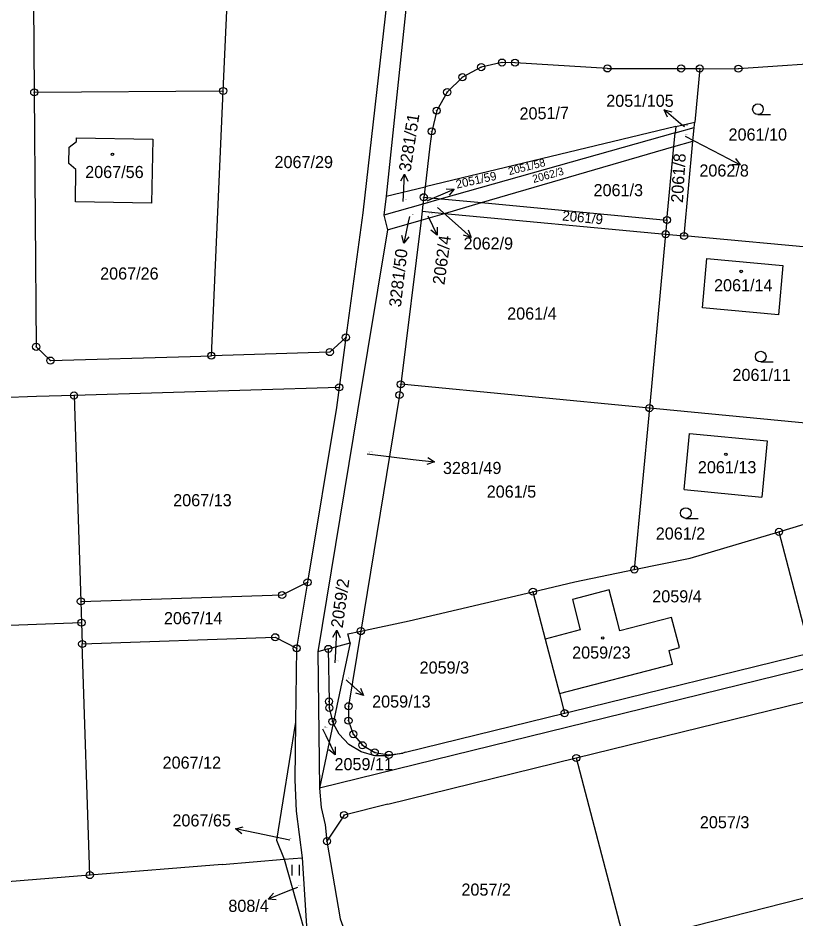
# Model space of a CAD drawing. Extents: x -736345 to -729997, y -1130177 to -1122501.
# Drawn here: x -733035.2 to -732925.8, y -1128377.2 to -1128250.5 of the extents above; entities that cross this region are included whole.
import ezdxf

# ---------------------------------------------------------------- set-up
doc = ezdxf.new("R2010")
doc.units = 0
for name, color, linetype in [('Vrstva 1', 7, 'Continuous'), ('Vrstva 16', 7, 'Continuous'), ('Vrstva 18', 7, 'Continuous'), ('Vrstva 19', 7, 'Continuous'), ('Vrstva 25', 7, 'Continuous')]:
    doc.layers.add(name, color=color, linetype=linetype)

msp = doc.modelspace()

# ---------------------------------------------------------------- linework, layer by layer
at = {"layer": 'Vrstva 1'}
for points in [[(-733033.17, -1128223.21), (-733032.89, -1128260.98)], [(-733006.34, -1128260.79), (-733005.51, -1128242.28)], [(-732983.32, -1128248.21), (-732986.72, -1128277.91)], [(-732980.6, -1128248.88), (-732983.43, -1128275.56)], [(-732967.15, -1128256.8), (-732970.07, -1128257.44)], [(-732965.32, -1128256.82), (-732967.15, -1128256.8)], [(-732952.33, -1128257.62), (-732965.32, -1128256.82)], [(-732918.78, -1128256.63), (-732933.92, -1128257.66)], [(-732970.07, -1128257.44), (-732972.71, -1128258.86)], [(-732952.33, -1128257.62), (-732941.97, -1128257.63)], [(-732941.97, -1128257.63), (-732939.36, -1128257.64)], [(-732939.36, -1128257.64), (-732940.06, -1128265.16)], [(-732939.36, -1128257.64), (-732933.92, -1128257.66)], [(-732972.71, -1128258.86), (-732974.85, -1128260.96)], [(-733032.89, -1128260.98), (-733006.34, -1128260.79)], [(-733032.89, -1128260.98), (-733032.62, -1128296.75)], [(-733008, -1128298), (-733006.34, -1128260.79)], [(-732974.85, -1128260.96), (-732976.33, -1128263.56)], [(-732976.33, -1128263.56), (-732977.03, -1128266.47)], [(-732942.73, -1128265.8), (-732940.06, -1128265.16)], [(-732940.13, -1128265.91), (-732940.06, -1128265.16)], [(-732942.73, -1128265.8), (-732977.96, -1128274.25)], [(-732977.03, -1128266.47), (-732977.28, -1128268.56)], [(-732942.81, -1128266.66), (-732975.7, -1128275.96)], [(-732943, -1128268.62), (-732942.81, -1128266.66)], [(-732942.73, -1128265.8), (-732942.81, -1128266.66)], [(-732942.81, -1128266.66), (-732940.13, -1128265.91)], [(-732940.31, -1128267.84), (-732940.13, -1128265.91)], [(-733027.99, -1128268.71), (-733026.96, -1128267.91)], [(-733026.96, -1128267.91), (-733026.95, -1128267.39)], [(-733026.95, -1128267.39), (-733016.23, -1128267.59)], [(-733016.23, -1128267.59), (-733016.39, -1128276.57)], [(-732943, -1128268.62), (-732940.31, -1128267.84)], [(-732941.56, -1128281.17), (-732940.31, -1128267.84)], [(-733028.03, -1128270.98), (-733027.99, -1128268.71)], [(-732977.28, -1128268.56), (-732977.96, -1128274.25)], [(-732970.04, -1128276.49), (-732943, -1128268.62)], [(-732943.96, -1128278.93), (-732943, -1128268.62)], [(-733027.05, -1128271.81), (-733028.03, -1128270.98)], [(-733027.11, -1128276.37), (-733027.05, -1128271.81)], [(-732983.43, -1128275.56), (-732977.96, -1128274.25)], [(-732977.96, -1128274.25), (-732978.15, -1128275.73)], [(-732983.43, -1128275.56), (-732983.74, -1128278.23)], [(-732978.15, -1128275.73), (-732978.26, -1128276.68)], [(-732978.15, -1128275.73), (-732975.7, -1128275.96)], [(-733016.39, -1128276.57), (-733027.11, -1128276.37)], [(-732978.26, -1128276.68), (-732983.74, -1128278.23)], [(-732978.26, -1128276.68), (-732978.38, -1128277.7)], [(-732975.7, -1128275.96), (-732978.26, -1128276.68)], [(-732975.7, -1128275.96), (-732970.04, -1128276.49)], [(-732975.22, -1128278), (-732970.04, -1128276.49)], [(-732970.04, -1128276.49), (-732943.96, -1128278.93)], [(-732986.72, -1128277.91), (-732989.09, -1128295.44)], [(-732983.74, -1128278.23), (-732983.24, -1128280.33)], [(-732978.38, -1128277.7), (-732978.53, -1128278.96)], [(-732978.53, -1128278.96), (-732975.22, -1128278)], [(-732978.38, -1128277.7), (-732975.22, -1128278)], [(-732975.22, -1128278), (-732944.15, -1128280.93)], [(-732983.24, -1128280.33), (-732978.53, -1128278.96)], [(-732978.53, -1128278.96), (-732981.37, -1128302.02)], [(-732943.96, -1128278.93), (-732944.15, -1128280.93)], [(-732983.24, -1128280.33), (-732987.45, -1128305.76)], [(-732944.15, -1128280.93), (-732946.43, -1128305.37)], [(-732944.15, -1128280.93), (-732941.56, -1128281.17)], [(-732921.26, -1128283.05), (-732941.56, -1128281.17)], [(-732938.97, -1128291.28), (-732938.35, -1128284.36)], [(-732938.35, -1128284.36), (-732927.7, -1128285.32)], [(-732927.7, -1128285.32), (-732928.31, -1128292.27)], [(-732928.31, -1128292.27), (-732938.97, -1128291.28)], [(-732989.09, -1128295.44), (-732991.35, -1128297.49)], [(-732989.09, -1128295.44), (-732990.03, -1128302.45)], [(-733032.62, -1128296.75), (-733030.61, -1128298.69)], [(-733030.61, -1128298.69), (-733010.98, -1128298.09)], [(-733010.98, -1128298.09), (-733008, -1128298)], [(-732991.35, -1128297.49), (-733008, -1128298)], [(-732981.37, -1128302.02), (-732981.56, -1128303.53)], [(-732946.43, -1128305.37), (-732981.37, -1128302.02)], [(-733027.3, -1128303.59), (-733032.57, -1128303.75)], [(-732990.03, -1128302.45), (-733027.3, -1128303.59)], [(-733027.3, -1128303.59), (-733026.34, -1128332.53)], [(-732990.03, -1128302.45), (-732990.41, -1128305.27)], [(-732981.56, -1128303.53), (-732986.99, -1128336.71)], [(-733032.57, -1128303.75), (-733037.57, -1128303.9)], [(-732990.41, -1128305.27), (-732994.48, -1128329.85)], [(-732987.45, -1128305.76), (-732993.05, -1128339.62)], [(-732946.43, -1128305.37), (-732948.55, -1128328.06)], [(-732924.51, -1128307.48), (-732946.43, -1128305.37)], [(-732941.55, -1128316.82), (-732940.8, -1128308.92)], [(-732940.8, -1128308.92), (-732929.9, -1128309.95)], [(-732929.9, -1128309.95), (-732930.63, -1128317.9)], [(-732941.55, -1128316.82), (-732930.63, -1128317.9)], [(-732831.99, -1128319.27), (-732992.81, -1128358.8)], [(-732928.22, -1128322.76), (-732924.66, -1128321.7)], [(-732940.7, -1128326.46), (-732928.22, -1128322.76)], [(-732928.22, -1128322.76), (-732923.78, -1128339.75)], [(-732948.55, -1128328.06), (-732940.7, -1128326.46)], [(-732956.92, -1128329.79), (-732948.55, -1128328.06)], [(-732998.05, -1128331.63), (-732994.48, -1128329.85)], [(-732994.48, -1128329.85), (-732996.01, -1128339.13)], [(-732962.81, -1128331.17), (-732956.92, -1128329.79)], [(-732980.2, -1128335.26), (-732962.81, -1128331.17)], [(-732962.81, -1128331.17), (-732961.07, -1128337.85)], [(-732952.11, -1128330.93), (-732957.25, -1128332.28)], [(-732950.97, -1128335.2), (-732952.11, -1128330.93)], [(-733026.34, -1128332.53), (-732998.05, -1128331.63)], [(-733026.34, -1128332.53), (-733026.25, -1128335.53)], [(-732957.25, -1128332.28), (-732956.16, -1128336.55)], [(-732986.99, -1128336.71), (-732980.2, -1128335.26)], [(-732950.59, -1128336.67), (-732950.97, -1128335.2)], [(-732943.32, -1128334.79), (-732950.59, -1128336.67)], [(-732942.22, -1128339.02), (-732943.32, -1128334.79)], [(-733026.25, -1128335.53), (-733065.37, -1128337.01)], [(-733026.25, -1128335.53), (-733026.15, -1128338.52)], [(-732956.16, -1128336.55), (-732961.07, -1128337.85)], [(-733026.15, -1128338.52), (-732999.02, -1128337.57)], [(-732999.02, -1128337.57), (-732996.01, -1128339.13)], [(-732988.81, -1128337.1), (-732986.99, -1128336.71)], [(-732988.51, -1128338.37), (-732988.81, -1128337.1)], [(-732986.99, -1128336.71), (-732988.71, -1128347.27)], [(-732961.07, -1128337.85), (-732959.07, -1128345.48)], [(-733025.08, -1128371), (-733026.15, -1128338.52)], [(-732996.01, -1128339.13), (-732996.15, -1128349.53)], [(-732991.56, -1128339.21), (-732988.51, -1128338.37)], [(-732988.51, -1128338.37), (-732990.88, -1128349.63)], [(-732943.67, -1128339.43), (-732942.22, -1128339.02)], [(-732991.56, -1128339.21), (-732993.05, -1128339.62)], [(-732993.05, -1128339.62), (-732992.81, -1128358.8)], [(-732991.56, -1128339.21), (-732991.46, -1128346.6)], [(-732957.38, -1128348.01), (-732923.78, -1128339.75)], [(-732943.17, -1128341.37), (-732943.67, -1128339.43)], [(-732959.07, -1128345.48), (-732943.17, -1128341.37)], [(-732991.46, -1128346.6), (-732991.42, -1128347.49)], [(-732959.07, -1128345.48), (-732958.35, -1128348.25)], [(-732956.71, -1128354.54), (-732922.14, -1128346.04)], [(-732991.42, -1128347.49), (-732990.99, -1128349.43)], [(-732988.71, -1128347.27), (-732988.73, -1128349.3)], [(-732958.35, -1128348.25), (-732957.38, -1128348.01)], [(-732980.69, -1128353.74), (-732958.35, -1128348.25)], [(-732996.15, -1128349.53), (-732998.83, -1128366.07), (-732997.76, -1128368.78)], [(-732996.15, -1128349.53), (-732996.26, -1128357.6)], [(-732990.88, -1128349.63), (-732992.81, -1128358.8)], [(-732990.99, -1128349.43), (-732990.88, -1128349.63)], [(-732990.04, -1128351.21), (-732990.88, -1128349.63)], [(-732988.73, -1128349.3), (-732988.05, -1128351.2)], [(-732988.66, -1128352.66), (-732990.04, -1128351.21)], [(-732988.05, -1128351.2), (-732986.76, -1128352.75)], [(-732986.95, -1128353.69), (-732988.66, -1128352.66)], [(-732986.76, -1128352.75), (-732985.03, -1128353.75)], [(-732985.03, -1128354.24), (-732986.95, -1128353.69)], [(-732985.03, -1128353.75), (-732983.04, -1128354.1)], [(-732983.05, -1128354.26), (-732985.03, -1128354.24)], [(-732981.1, -1128353.86), (-732983.05, -1128354.26)], [(-732983.04, -1128354.1), (-732981.1, -1128353.86)], [(-732980.69, -1128353.74), (-732981.1, -1128353.86)], [(-732983.2, -1128361.05), (-732956.71, -1128354.54)], [(-732956.71, -1128354.54), (-732949.9, -1128380.61)], [(-732996.26, -1128357.6), (-732996.06, -1128362.01)], [(-732992.81, -1128358.8), (-732992.55, -1128361.5)], [(-732992.55, -1128361.5), (-732992.02, -1128363.93)], [(-732983.2, -1128361.05), (-732989.34, -1128362.56)], [(-732996.06, -1128362.01), (-732995.24, -1128368.57)], [(-732989.34, -1128362.56), (-732991.75, -1128366.23)], [(-732992.02, -1128363.93), (-732991.75, -1128366.23)], [(-732991.75, -1128366.23), (-732989.91, -1128377.16)], [(-733006.47, -1128369.49), (-733025.08, -1128371)], [(-733006.47, -1128369.49), (-732997.76, -1128368.78)], [(-732997.76, -1128368.78), (-732995.24, -1128368.57)], [(-732997.76, -1128368.78), (-732994.49, -1128380.39)], [(-732995.24, -1128368.57), (-732994.49, -1128380.39)], [(-733025.08, -1128371), (-733061.43, -1128373.96)], [(-732949.9, -1128380.61), (-732920.1, -1128373.03)], [(-732989.91, -1128377.16), (-732985.37, -1128389.63)]]:
    msp.add_lwpolyline(points, dxfattribs=at)
at = {"layer": 'Vrstva 16'}
for points in [[(-732941.51, -1128265.85), (-732942.05, -1128265.39)], [(-732941.39, -1128267.15), (-732936.34, -1128269.79)], [(-732981.03, -1128276.32), (-732980.99, -1128275.46)], [(-732977.67, -1128276.23), (-732976.62, -1128275.78)], [(-732976.21, -1128277.16), (-732973.74, -1128279.37)], [(-732980.15, -1128278.44), (-732980.32, -1128279.25)], [(-732986.08, -1128311.8), (-732979.63, -1128312.57)], [(-732990.58, -1128341.17), (-732990.51, -1128339.57)], [(-732989.06, -1128343.55), (-732988.84, -1128343.75)], [(-732992.37, -1128350.46), (-732991.92, -1128351.39)], [(-732996.99, -1128366.09), (-733001.66, -1128365.12)], [(-732995.89, -1128372.74), (-732997.23, -1128373.28)]]:
    msp.add_lwpolyline(points, dxfattribs=at)
at = {"layer": 'Vrstva 25'}
for points in [[(-732942.05, -1128265.39), (-732944.351, -1128263.466)], [(-732943.905, -1128264.491), (-732944.351, -1128263.466), (-732943.263, -1128263.724)], [(-732931.17, -1128264.11), (-732929.42, -1128264.11)], [(-732936.34, -1128269.79), (-732933.684, -1128271.184)], [(-732934.337, -1128270.276), (-732933.684, -1128271.184), (-732934.802, -1128271.162)], [(-732981.384, -1128273.437), (-732980.833, -1128272.465), (-732980.387, -1128273.489)], [(-732980.99, -1128275.46), (-732980.833, -1128272.465)], [(-732974.981, -1128274.53), (-732973.865, -1128274.594), (-732974.586, -1128275.449)], [(-732976.62, -1128275.78), (-732973.865, -1128274.594)], [(-732977.55, -1128278.34), (-732976.264, -1128281.05)], [(-732980.32, -1128279.25), (-732980.938, -1128282.185)], [(-732973.74, -1128279.37), (-732971.504, -1128281.369)], [(-732976.241, -1128279.932), (-732976.264, -1128281.05), (-732977.144, -1128280.361)], [(-732971.916, -1128280.33), (-732971.504, -1128281.369), (-732972.583, -1128281.075)], [(-732980.244, -1128281.31), (-732980.938, -1128282.185), (-732981.221, -1128281.103)], [(-732930.79, -1128298.88), (-732929.04, -1128298.88)], [(-732977.585, -1128312.311), (-732976.652, -1128312.925), (-732977.704, -1128313.303)], [(-732979.63, -1128312.57), (-732976.652, -1128312.925)], [(-732941.31, -1128320.87), (-732939.56, -1128320.87)], [(-732990.915, -1128337.549), (-732990.369, -1128336.574), (-732989.917, -1128337.596)], [(-732990.51, -1128339.57), (-732990.369, -1128336.574)], [(-732988.84, -1128343.75), (-732986.604, -1128345.749)], [(-732987.016, -1128344.71), (-732986.604, -1128345.749), (-732987.683, -1128345.455)], [(-732991.92, -1128351.39), (-732990.62, -1128354.093)], [(-732990.603, -1128352.975), (-732990.62, -1128354.093), (-732991.504, -1128353.408)], [(-733003.719, -1128365.204), (-733004.597, -1128364.512), (-733003.517, -1128364.225)], [(-733001.66, -1128365.12), (-733004.597, -1128364.512)], [(-732996.657, -1128371.045), (-732996.657, -1128369.545)], [(-732995.623, -1128371.045), (-732995.623, -1128369.545)], [(-732997.23, -1128373.28), (-733000.015, -1128374.394)], [(-732998.901, -1128374.486), (-733000.015, -1128374.394), (-732999.272, -1128373.558)]]:
    msp.add_lwpolyline(points, dxfattribs=at)
for centre, radius in [((-732967.15, -1128256.8), 0.5), ((-732967.15, -1128256.8), 0.032), ((-732965.32, -1128256.82), 0.5), ((-732965.32, -1128256.82), 0.032), ((-732970.07, -1128257.44), 0.5), ((-732970.07, -1128257.44), 0.032), ((-732952.33, -1128257.62), 0.5), ((-732952.33, -1128257.62), 0.032), ((-732941.97, -1128257.63), 0.5), ((-732941.97, -1128257.63), 0.032), ((-732939.36, -1128257.64), 0.5), ((-732939.36, -1128257.64), 0.032), ((-732933.92, -1128257.66), 0.5), ((-732933.92, -1128257.66), 0.032), ((-732972.71, -1128258.86), 0.5), ((-732972.71, -1128258.86), 0.032), ((-733032.89, -1128260.98), 0.5), ((-733006.34, -1128260.79), 0.5), ((-732974.85, -1128260.96), 0.5), ((-733032.89, -1128260.98), 0.032), ((-733006.34, -1128260.79), 0.032), ((-732974.85, -1128260.96), 0.032), ((-732976.33, -1128263.56), 0.5), ((-732931.17, -1128263.36), 0.75), ((-732976.33, -1128263.56), 0.032), ((-732977.03, -1128266.47), 0.5), ((-732977.03, -1128266.47), 0.032), ((-733021.9, -1128269.7), 0.175), ((-732978.15, -1128275.73), 0.5), ((-732978.15, -1128275.73), 0.032), ((-732943.96, -1128278.93), 0.5), ((-732943.96, -1128278.93), 0.032), ((-732944.15, -1128280.93), 0.5), ((-732941.56, -1128281.17), 0.5), ((-732944.15, -1128280.93), 0.032), ((-732941.56, -1128281.17), 0.032), ((-732933.54, -1128286.16), 0.175), ((-732989.09, -1128295.44), 0.5), ((-732989.09, -1128295.44), 0.032), ((-733032.62, -1128296.75), 0.5), ((-733032.62, -1128296.75), 0.032), ((-732991.35, -1128297.49), 0.5), ((-733030.61, -1128298.69), 0.5), ((-733008, -1128298), 0.5), ((-733008, -1128298), 0.032), ((-732991.35, -1128297.49), 0.032), ((-732930.79, -1128298.13), 0.75), ((-733030.61, -1128298.69), 0.032), ((-732990.03, -1128302.45), 0.5), ((-732990.03, -1128302.45), 0.032), ((-732981.37, -1128302.02), 0.5), ((-732981.37, -1128302.02), 0.032), ((-733027.3, -1128303.59), 0.5), ((-733027.3, -1128303.59), 0.032), ((-732981.56, -1128303.53), 0.5), ((-732981.56, -1128303.53), 0.032), ((-732946.43, -1128305.37), 0.5), ((-732946.43, -1128305.37), 0.032), ((-732935.68, -1128311.87), 0.175), ((-732941.31, -1128320.12), 0.75), ((-732928.22, -1128322.76), 0.5), ((-732928.22, -1128322.76), 0.032), ((-732948.55, -1128328.06), 0.5), ((-732948.55, -1128328.06), 0.032), ((-732994.48, -1128329.85), 0.5), ((-732994.48, -1128329.85), 0.032), ((-732998.05, -1128331.63), 0.5), ((-732962.81, -1128331.17), 0.5), ((-732962.81, -1128331.17), 0.032), ((-733026.34, -1128332.53), 0.5), ((-733026.34, -1128332.53), 0.032), ((-732998.05, -1128331.63), 0.032), ((-733026.25, -1128335.53), 0.5), ((-733026.25, -1128335.53), 0.032), ((-732986.99, -1128336.71), 0.5), ((-732999.02, -1128337.57), 0.5), ((-732999.02, -1128337.57), 0.032), ((-732986.99, -1128336.71), 0.032), ((-732953, -1128337.67), 0.175), ((-733026.15, -1128338.52), 0.5), ((-733026.15, -1128338.52), 0.032), ((-732996.01, -1128339.13), 0.5), ((-732996.01, -1128339.13), 0.032), ((-732991.56, -1128339.21), 0.5), ((-732991.56, -1128339.21), 0.032), ((-732991.46, -1128346.6), 0.5), ((-732991.46, -1128346.6), 0.032), ((-732991.42, -1128347.49), 0.5), ((-732991.42, -1128347.49), 0.032), ((-732988.71, -1128347.27), 0.5), ((-732988.71, -1128347.27), 0.032), ((-732958.35, -1128348.25), 0.5), ((-732990.99, -1128349.43), 0.5), ((-732988.73, -1128349.3), 0.5), ((-732988.73, -1128349.3), 0.032), ((-732958.35, -1128348.25), 0.032), ((-732990.99, -1128349.43), 0.032), ((-732988.05, -1128351.2), 0.5), ((-732988.05, -1128351.2), 0.032), ((-732986.76, -1128352.75), 0.5), ((-732986.76, -1128352.75), 0.032), ((-732985.03, -1128353.75), 0.5), ((-732985.03, -1128353.75), 0.032), ((-732983.04, -1128354.1), 0.5), ((-732983.04, -1128354.1), 0.032), ((-732956.71, -1128354.54), 0.5), ((-732956.71, -1128354.54), 0.032), ((-732989.34, -1128362.56), 0.5), ((-732989.34, -1128362.56), 0.032), ((-732991.75, -1128366.23), 0.5), ((-732991.75, -1128366.23), 0.032), ((-733025.08, -1128371), 0.5), ((-733025.08, -1128371), 0.032)]:
    msp.add_circle(centre, radius, dxfattribs=at)

# ---------------------------------------------------------------- texts
at = {"layer": 'Vrstva 16'}
for s, p in [('2051/105', (-732952.499, -1128263.02)), ('2062/8', (-732939.408, -1128272.82)), ('2062/9', (-732972.548, -1128283.07)), ('3281/49', (-732975.45, -1128314.63)), ('2059/13', (-732985.4, -1128347.45)), ('2059/11', (-732990.69, -1128356.26)), ('2067/65', (-733013.468, -1128364.16)), ('808/4', (-733005.608, -1128376.17))]:
    msp.add_text(s, height=1.7, dxfattribs=at).set_placement(p)
for s, height, rotation, p in [('3281/51', 1.7, 81.20064, (-732979.997, -1128272.232)), ('2051/59', 1.2, 12.6001, (-732973.489, -1128274.522)), ('2062/4', 1.7, 82.10065, (-732975.249, -1128288.115)), ('3281/50', 1.7, 83.30066, (-732981.365, -1128291.248)), ('2059/2', 1.7, 82.10065, (-732989.54, -1128336.345))]:
    msp.add_text(s, height=height, rotation=rotation, dxfattribs=at).set_placement(p)
at = {"layer": 'Vrstva 18'}
for s, height, rotation, p in [('2051/7', 1.7, 0.90001, (-732964.674, -1128264.817)), ('2051/58', 1.1, 14.20011, (-732966.116, -1128272.628)), ('2061/8', 1.7, 86.60069, (-732941.721, -1128276.55)), ('2062/3', 1.1, 15.50012, (-732962.711, -1128273.734)), ('2061/9', 1.4, 354.30282, (-732958.728, -1128278.987))]:
    msp.add_text(s, height=height, rotation=rotation, dxfattribs=at).set_placement(p)
for s, height, p in [('2051/105', 0.1, (-732941.599, -1128265.65)), ('2062/8', 0.1, (-732941.404, -1128266.95)), ('2061/10', 1.7, (-732935.308, -1128267.76)), ('2067/29', 1.7, (-732999.12, -1128271.63)), ('2061/3', 1.7, (-732954.28, -1128275.58)), ('3281/51', 0.1, (-732980.83, -1128276.12)), ('2051/59', 0.1, (-732977.47, -1128276.03)), ('2062/9', 0.1, (-732976.224, -1128276.96)), ('3281/50', 0.1, (-732979.95, -1128278.24)), ('2062/4', 0.1, (-732977.35, -1128278.14)), ('2067/26', 1.7, (-733023.63, -1128287.3)), ('2061/4', 1.7, (-732966.42, -1128292.92)), ('2061/11', 1.7, (-732934.758, -1128301.55)), ('3281/49', 0.1, (-732985.88, -1128311.6)), ('2061/5', 1.7, (-732969.3, -1128317.95)), ('2067/13', 1.7, (-733013.36, -1128319.16)), ('2061/2', 1.7, (-732945.54, -1128323.84)), ('2059/4', 1.7, (-732946.03, -1128332.67)), ('2067/14', 1.7, (-733014.66, -1128335.74)), ('2059/2', 0.1, (-732990.38, -1128340.97)), ('2059/3', 1.7, (-732978.73, -1128342.68)), ('2059/13', 0.1, (-732988.86, -1128343.35)), ('2059/11', 0.1, (-732992.17, -1128350.26)), ('2067/12', 1.7, (-733014.85, -1128356.04)), ('2057/3', 1.7, (-732939.34, -1128364.42)), ('2067/65', 0.1, (-732997.041, -1128365.89)), ('808/4', 0.1, (-732995.807, -1128372.54)), ('2057/2', 1.7, (-732972.85, -1128373.89))]:
    msp.add_text(s, height=height, dxfattribs=at).set_placement(p)
at = {"layer": 'Vrstva 19'}
for s, p in [('2067/56', (-733025.73, -1128273.03)), ('2061/14', (-732937.348, -1128288.95)), ('2061/13', (-732939.618, -1128314.52)), ('2059/23', (-732957.288, -1128340.57))]:
    msp.add_text(s, height=1.7, dxfattribs=at).set_placement(p)

doc.saveas('drawing.dxf')
